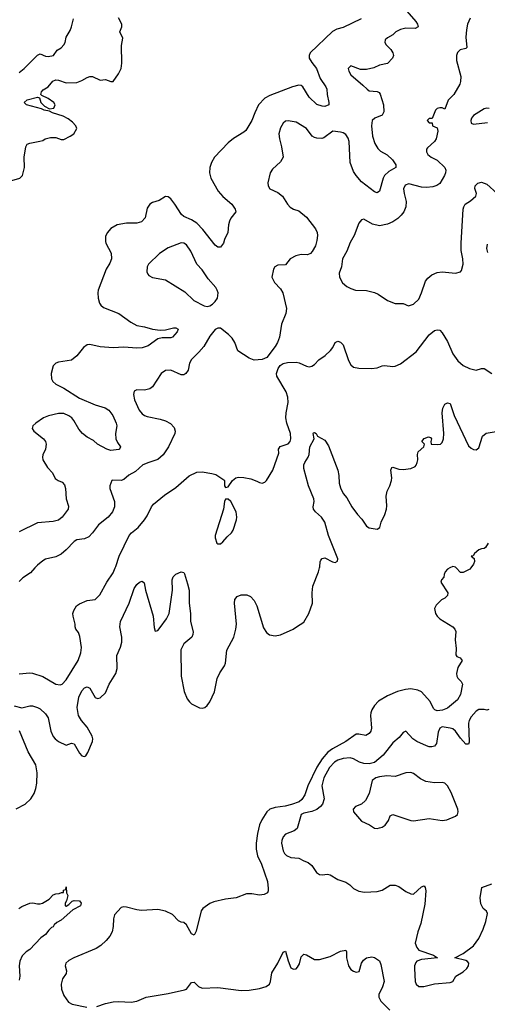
# Model space of a CAD drawing. Header units: inches. Extents: x 1384664 to 1536621, y 460766 to 646467.
# Tile 394 of 488: x 1440933 to 1444515, y 606654 to 614204. Entities that reach past the tile are written whole.
import ezdxf

# ---------------------------------------------------------------- set-up
doc = ezdxf.new("R2010")
doc.units = ezdxf.units.IN
doc.header["$MEASUREMENT"] = 0
doc.layers.add('B4640', color=7, linetype='Continuous')
doc.layers.add('B4641', color=7, linetype='Continuous')

msp = doc.modelspace()

# ---------------------------------------------------------------- linework, layer by layer
at = {"layer": 'B4640', "color": 5}
for points, elevation in [([(1440890, 608943.8), (1440948.4, 608928.4), (1441010, 608943.2), (1441030, 608942), (1441070, 608931.3), (1441090, 608920.3), (1441130, 608882.6), (1441150, 608850.4), (1441171.8, 608750), (1441190, 608706.8), (1441204, 608690), (1441230.5, 608670.5), (1441290, 608640.7), (1441330, 608658), (1441350, 608650.4), (1441390, 608580.5), (1441410, 608560.5), (1441430, 608554), (1441439.1, 608560.9), (1441454.5, 608585.5), (1441489.6, 608670), (1441493.3, 608690), (1441488.2, 608710), (1441450, 608778.7), (1441406.3, 608830), (1441382.6, 608870), (1441372.3, 608930), (1441384.8, 609010), (1441410, 609058), (1441430, 609080.5), (1441450, 609087.7), (1441470, 609077.3), (1441510, 609006.4), (1441530, 608998), (1441550, 609003.6), (1441590, 609042.6), (1441619.3, 609110), (1441668.7, 609190), (1441678.9, 609230), (1441677.8, 609330), (1441706.3, 609393.7), (1441715.4, 609430), (1441716.4, 609470), (1441700.2, 609550), (1441705, 609590), (1441771.7, 609730), (1441810, 609842), (1441830, 609874), (1441850, 609890.7), (1441870, 609898.8), (1441886.8, 609886.8), (1441896.5, 609830), (1441954.7, 609630), (1441962.6, 609542.6), (1441970, 609516), (1441990, 609520.5), (1442010, 609543.8), (1442057.7, 609610), (1442078.2, 609650), (1442103.1, 609830), (1442102, 609910), (1442107.3, 609932.7), (1442130, 609953), (1442170, 609971), (1442190, 609964.7), (1442195.2, 609955.2), (1442219.6, 609879.6), (1442230.3, 609830.3), (1442230.2, 609730), (1442240.9, 609650), (1442242.6, 609590), (1442262, 609510), (1442259.5, 609490), (1442250.4, 609470), (1442190, 609417.6), (1442168.4, 609371.6), (1442170.3, 609170), (1442192.8, 609052.8), (1442216.9, 608996.9), (1442232.9, 608972.9), (1442250, 608957.1), (1442310, 608928), (1442330, 608926), (1442350, 608930.4), (1442370, 608946.7), (1442390, 608972.4), (1442426, 609050), (1442446.4, 609153.6), (1442465.1, 609194.9), (1442501.2, 609250), (1442509.5, 609270.5), (1442518.5, 609370), (1442572.1, 609470), (1442588.6, 609530), (1442594, 609570), (1442578.3, 609730), (1442582, 609758), (1442598.9, 609781.1), (1442630, 609795.3), (1442673.4, 609793.4), (1442700.7, 609780.7), (1442730, 609750.7), (1442750.3, 609710.3), (1442801.1, 609541.1), (1442824.6, 609504.6), (1442847.6, 609487.6), (1442890, 609480.3), (1442931.7, 609488.3), (1443028.7, 609531.3), (1443052, 609550), (1443110, 609583.8), (1443147.6, 609650), (1443175.3, 609730), (1443172.9, 609810), (1443178.6, 609861.4), (1443222, 609970), (1443228.9, 610000)], 720), ([(1441049.8, 610000), (1441016, 609964), (1440956.7, 609923.3), (1440930, 609897)], 740), ([(1440930, 609188.9), (1441010, 609196.4), (1441030, 609194.4), (1441110, 609168.2), (1441210.2, 609110.2), (1441243.8, 609103.8), (1441258.7, 609110), (1441290, 609143.6), (1441381.5, 609290), (1441402.3, 609350), (1441405.6, 609390), (1441394.7, 609474.7), (1441384.1, 609504.1), (1441364, 609530), (1441359, 609550), (1441359, 609570), (1441342.7, 609630), (1441341.2, 609650), (1441347.2, 609672.8), (1441369.2, 609710), (1441390, 609726), (1441450, 609750.6), (1441510, 609758.8), (1441546.5, 609793.5), (1441599.6, 609890), (1441650, 609962.8), (1441665.5, 610000)], 740), ([(1444228.5, 610000), (1444210.3, 609990), (1444193.1, 609970), (1444183.1, 609950), (1444180.5, 609930), (1444162.8, 609910), (1444159.1, 609890), (1444212, 609810), (1444210.4, 609790), (1444190, 609769.3), (1444164.9, 609755.1), (1444124.2, 609715.8), (1444110.5, 609690), (1444119.1, 609650), (1444130.5, 609630), (1444150.4, 609610), (1444250, 609548.9), (1444266.1, 609530), (1444273, 609513), (1444269.5, 609450), (1444277.2, 609382.8), (1444273.7, 609333.7), (1444282.4, 609322.4), (1444306, 609310), (1444321, 609290), (1444290, 609236), (1444279.2, 609190), (1444281.8, 609170), (1444290, 609154.4), (1444314.9, 609130), (1444324.2, 609110), (1444308.5, 609030), (1444286.7, 608990), (1444210, 608924.3), (1444170.7, 608909.3), (1444130, 608905.7), (1444113, 608913), (1444103, 608923), (1444075.9, 608975.9), (1444010, 609049.8), (1443982.2, 609062.2), (1443930, 609072.1), (1443887.4, 609067.4), (1443827.3, 609052.7), (1443750, 609019.8), (1443680.6, 608979.4), (1443650, 608946), (1443630, 608911.6), (1443623.2, 608890), (1443619.7, 608870), (1443628.2, 608771.8), (1443623.6, 608750), (1443610, 608729.7), (1443583.6, 608716.4), (1443530, 608725.6), (1443510, 608724.8), (1443430.5, 608669.5), (1443330, 608613.8), (1443292.5, 608587.5), (1443250, 608537.3), (1443210, 608472.7), (1443139.4, 608330), (1443118.2, 608261.8), (1443095.3, 608224.7), (1443072.4, 608207.6), (1443014.6, 608185.4), (1442967.5, 608172.5), (1442890, 608164.4), (1442850, 608151), (1442825.6, 608130), (1442787.2, 608070), (1442770.1, 608030), (1442754.8, 607965.2), (1442743.9, 607890), (1442744, 607844), (1442753.3, 607793.2), (1442785.8, 607730), (1442830, 607596), (1442836.9, 607543.1), (1442836.7, 607523.3), (1442830.8, 607510), (1442804.4, 607495.6), (1442770, 607491.2), (1442710, 607501.6), (1442670, 607500.9), (1442592, 607470), (1442510, 607460.2), (1442420, 607440), (1442390, 607427.8), (1442334.6, 607390), (1442322.4, 607370), (1442285.3, 607214.7), (1442270, 607185.1), (1442250, 607194), (1442210, 607264.5), (1442190, 607282.9), (1442170, 607283.6), (1442150, 607294), (1442102.6, 607342.6), (1442049.8, 607369.8), (1441990, 607381.5), (1441866.6, 607373.4), (1441830, 607378.4), (1441750, 607399.2), (1441730, 607401.8), (1441710, 607397.3), (1441659.5, 607340.5), (1441651.3, 607310), (1441649.4, 607250), (1441641.6, 607210), (1441623.8, 607176.2), (1441596.2, 607143.8), (1441555.2, 607104.8), (1441518.6, 607081.4), (1441348.1, 607010), (1441308.9, 606990), (1441286.7, 606970), (1441282, 606950), (1441291.4, 606910), (1441290.2, 606890), (1441259.7, 606850), (1441250.9, 606810), (1441254.4, 606770), (1441270, 606722.8), (1441307.7, 606670), (1441336.2, 606656.2), (1441447.6, 606632.4)], 720), ([(1444388.7, 610000), (1444381.5, 609990), (1444330, 609964.4), (1444310, 609966.3), (1444277.2, 610000)], 720), ([(1444525.4, 608914.6), (1444510, 608909), (1444490, 608914), (1444450, 608914), (1444430, 608901.2), (1444390, 608859.5), (1444374.6, 608830), (1444370.2, 608809.8), (1444374.9, 608665.1), (1444370, 608648.7), (1444350, 608649.4), (1444310, 608694), (1444270, 608749.6), (1444250, 608767), (1444231.5, 608771.5), (1444170, 608782), (1444150, 608772.7), (1444139.4, 608740.6), (1444125.1, 608654.9), (1444110, 608634.5), (1444090, 608629.6), (1444070, 608629.7), (1444050, 608636.3), (1443976.2, 608670), (1443945.1, 608690), (1443890, 608749.2), (1443870, 608739), (1443840.6, 608699.4), (1443790, 608660.5), (1443716.3, 608563.7), (1443650, 608509.2), (1443610, 608497.9), (1443570, 608500.4), (1443536.9, 608510), (1443490, 608536.1), (1443464.2, 608544.3), (1443410, 608538.6), (1443370, 608526.1), (1443344.5, 608510), (1443304.8, 608470), (1443262.8, 608390), (1443246.4, 608330), (1443264.6, 608230), (1443251.4, 608190), (1443236.5, 608170), (1443210, 608148.6), (1443170, 608132.2), (1443110, 608119.3), (1443089, 608110), (1443057.2, 608002.8), (1443036.3, 607983.7), (1442970, 607958.7), (1442950, 607938), (1442940.9, 607910), (1442939, 607890), (1442950, 607831), (1442962.4, 607810), (1442976.7, 607796.7), (1443010, 607781.3), (1443070, 607774), (1443110, 607753.4), (1443142.8, 607742.8), (1443170, 607718), (1443206.2, 607666.2), (1443230, 607650.3), (1443250, 607647.7), (1443290, 607652.7), (1443310, 607646), (1443370, 607610.5), (1443430.3, 607590.3), (1443460.7, 607570), (1443490, 607542), (1443530, 607523), (1443573.2, 607513.2), (1443670, 607519.3), (1443709.6, 607530.4), (1443770, 607567.7), (1443810, 607568), (1443838, 607558), (1443890, 607520.7), (1443930, 607501), (1443950, 607498.8), (1444010, 607555.5), (1444030, 607564), (1444039.3, 607550), (1444044.2, 607524.2), (1444037, 607423), (1444005.5, 607274.5), (1443983, 607210), (1443962, 607122), (1443974, 607090), (1443991, 607070), (1444102, 607030), (1444134, 607010), (1444010, 606999.3), (1443975.3, 606984.7), (1443966.1, 606973.9), (1443958, 606950), (1443957.1, 606930), (1443963, 606830), (1443968.8, 606808.8), (1443990, 606791.7), (1444028.6, 606791.4), (1444110, 606812.2), (1444230, 606820.7), (1444251.5, 606830), (1444274, 606870), (1444330, 606903.6), (1444357.7, 606930), (1444369.7, 606950), (1444372, 606970), (1444363.3, 606983.3), (1444350, 606991.5), (1444266, 607010), (1444330, 607043), (1444410, 607102.4), (1444450, 607159.1), (1444482.9, 607230), (1444503.7, 607290), (1444517.2, 607350), (1444509.3, 607369.3), (1444484, 607390), (1444464.2, 607424.2), (1444460.5, 607470), (1444472.7, 607550), (1444550, 607579.1)], 740), ([(1440906, 608154.1), (1440974.2, 608190), (1441019.3, 608230), (1441044.7, 608270), (1441057.2, 608310), (1441063.4, 608350), (1441066, 608430), (1441056.5, 608490), (1440998.9, 608590), (1440932.3, 608752.3)], 720), ([(1440926.9, 607390), (1440950, 607404.2), (1441010.4, 607430.4), (1441032.7, 607432.7), (1441070, 607424), (1441090, 607424), (1441108, 607430), (1441158.4, 607461.6), (1441190, 607494.8), (1441210, 607502.8), (1441236.5, 607503.5), (1441252.7, 607512.7), (1441267.3, 607512.7), (1441268.7, 607530), (1441286, 607534), (1441290, 607554), (1441292, 607510), (1441302, 607490), (1441291, 607449), (1441281, 607430), (1441282, 607410), (1441290, 607406), (1441310, 607418.8), (1441334.8, 607445.2), (1441350, 607450.8), (1441390, 607447.7), (1441403.8, 607430), (1441398.4, 607410), (1441341.1, 607378.9), (1441250, 607299.5), (1441217.3, 607282.7), (1441196.7, 607263.3), (1441190, 607249.7), (1441175.8, 607244.2), (1441156.5, 607223.5), (1441131.8, 607190), (1441096, 607164), (1441010, 607075.8), (1440983.2, 607056.8), (1440953.1, 607026.9), (1440934.2, 606985.8), (1440930.1, 606950), (1440935.3, 606870), (1440930, 606839.3)], 680), ([(1441522.8, 606637.2), (1441590, 606661.5), (1441650, 606673), (1441690, 606676.5), (1441787.9, 606672.1), (1441830, 606678), (1441902, 606710), (1442070, 606736.9), (1442194.9, 606765.1), (1442211.1, 606770), (1442250, 606821.3), (1442270, 606824.9), (1442303.7, 606790), (1442330, 606779.2), (1442450, 606782.4), (1442630, 606760.6), (1442690, 606762.7), (1442770, 606774.5), (1442819.7, 606790), (1442846, 606810), (1442854.8, 606830), (1442863.1, 606896.9), (1442910, 606968.7), (1442950, 607055.5), (1442970, 607061), (1442990, 606986.8), (1443010, 606934), (1443030, 606924), (1443050, 606927.3), (1443061.5, 606938.5), (1443075.3, 606964.7), (1443090, 607018), (1443110, 607038.8), (1443130, 607034), (1443190, 606999.1), (1443230, 606998), (1443310, 607021.6), (1443390, 607063.1), (1443430, 607070.3), (1443437.3, 607057.3), (1443436.5, 607010), (1443450.3, 606950), (1443470, 606921.7), (1443490, 606908.1), (1443510, 606901.5), (1443532.7, 606907.3), (1443551.1, 606970), (1443566.7, 606993.3), (1443590, 607011.4), (1443630, 607018.7), (1443650, 607014.4), (1443690, 606986.8), (1443699.9, 606959.9), (1443725.4, 606830), (1443711.8, 606788.2), (1443684.4, 606730), (1443682.6, 606710), (1443699.4, 606679.4), (1443768.5, 606608.5)], 720)]:
    msp.add_lwpolyline(points, dxfattribs=dict(at, elevation=elevation))
at = {"layer": 'B4640', "color": 5, "elevation": 760}
msp.add_lwpolyline([(1443930, 608433), (1443890, 608429.7), (1443810, 608400.7), (1443745.6, 608405.6), (1443690, 608398.4), (1443660.5, 608390), (1443632.4, 608370), (1443610.2, 608269.8), (1443582.7, 608217.4), (1443551.4, 608188.6), (1443504.7, 608170), (1443487.7, 608150), (1443490.8, 608130), (1443550, 608058.8), (1443611.6, 608031.6), (1443650, 608004.9), (1443670, 608001.6), (1443690, 608006.4), (1443710, 608013.7), (1443731.4, 608028.6), (1443756.9, 608063.1), (1443770, 608098.8), (1443790, 608110.7), (1443930, 608063), (1443950, 608062), (1444070, 608079.3), (1444170, 608063.7), (1444204, 608070), (1444270, 608095.8), (1444287.3, 608110), (1444292.3, 608130), (1444289.6, 608150), (1444238.3, 608278.3), (1444210, 608329.6), (1444190, 608351.3), (1444170, 608355.1), (1444110, 608352.4), (1444043.4, 608363.4), (1444002.8, 608382.8), (1443950, 608424.7)], close=True, dxfattribs=at)
at = {"layer": 'B4641', "color": 5}
for points, elevation in [([(1443897.4, 614270), (1443968, 614190), (1443980.7, 614170), (1443984.7, 614150), (1443962.8, 614137.2), (1443890, 614139.7), (1443850, 614128), (1443814, 614110), (1443790, 614087.8), (1443750, 614065.1), (1443733, 614050), (1443728.7, 614030), (1443741.3, 614010), (1443775.8, 613975.8), (1443791.4, 613950), (1443795.8, 613930), (1443788.7, 613910), (1443750, 613869.2), (1443690, 613854.7), (1443645.8, 613834.2), (1443590, 613821.5), (1443542.8, 613822.8), (1443470, 613849.6), (1443449.2, 613830.8), (1443453.4, 613810), (1443470, 613781.7), (1443562.5, 613702.5), (1443593.4, 613670), (1443610, 613659.7), (1443670, 613654.3), (1443685.5, 613645.5), (1443693.4, 613633.4), (1443719.2, 613550), (1443721.7, 613498.3), (1443708.8, 613471.2), (1443652.1, 613447.9), (1443633.7, 613430), (1443627.1, 613390), (1443635, 613310), (1443654.4, 613254.4), (1443676.5, 613216.5), (1443696, 613196), (1443746.8, 613166.8), (1443788.7, 613130), (1443814, 613090), (1443814.9, 613070), (1443760.1, 613039.9), (1443727.2, 613010), (1443716.9, 612990), (1443690, 612889.2), (1443670, 612876), (1443650, 612883.6), (1443550, 612961), (1443510, 613008.2), (1443490, 613039.6), (1443463.9, 613110), (1443457.1, 613270), (1443450, 613294.5), (1443430, 613324.1), (1443410, 613336.3), (1443390, 613341.8), (1443330.3, 613349.7), (1443262.8, 613297.2), (1443246.6, 613293.4), (1443210, 613295.8), (1443190, 613300.5), (1443172.1, 613312.1), (1443130.8, 613370.8), (1443050, 613417), (1442990, 613429.5), (1442970, 613426.6), (1442950, 613409.4), (1442930, 613376), (1442918.3, 613330), (1442922, 613290), (1442937.4, 613230), (1442950.3, 613149.7), (1442930, 613113.2), (1442870, 613058.4), (1442852, 613030), (1442833.4, 612953.4), (1442836.3, 612930), (1442850, 612906), (1442910, 612879.1), (1442946.8, 612850), (1442984, 612790), (1443005.5, 612765.5), (1443030.3, 612750.3), (1443070, 612738.3), (1443130.3, 612690), (1443199.3, 612599.3), (1443211.1, 612571.1), (1443213.4, 612550), (1443209.1, 612510), (1443198, 612470), (1443174.5, 612425.5), (1443159.3, 612410), (1443138.2, 612401.8), (1443090, 612402.8), (1443047.6, 612392.4), (1443006, 612370), (1442970, 612324.5), (1442910, 612320.7), (1442887.3, 612310), (1442876.3, 612290), (1442865.5, 612230), (1442885.5, 612190), (1442930, 612139.3), (1442947.4, 612110), (1442977.1, 611990), (1442970.4, 611950), (1442937.6, 611870), (1442922, 611770), (1442907.3, 611730), (1442890, 611699), (1442825.2, 611614.8), (1442790, 611597.2), (1442730, 611593.2), (1442690, 611609), (1442605.1, 611665.1), (1442580.9, 611730), (1442561.2, 611761.2), (1442533.2, 611790), (1442470, 611838), (1442450, 611838), (1442430, 611828.7), (1442390, 611777.2), (1442342.6, 611697.4), (1442306.3, 611653.7), (1442250, 611599.3), (1442234.9, 611570), (1442222.4, 611517.6), (1442206, 611490), (1442190, 611482), (1442170, 611480.7), (1442090, 611517.6), (1442050, 611513.3), (1442017.3, 611490), (1441950, 611389.2), (1441930, 611373.2), (1441890, 611362.7), (1441830, 611365.2), (1441810, 611355.3), (1441805.5, 611330), (1441813.4, 611290), (1441848.9, 611210), (1441870, 611183.1), (1441889.3, 611169.3), (1441910, 611161.5), (1442010, 611141.1), (1442050, 611128.4), (1442087.6, 611107.6), (1442117.4, 611077.4), (1442124.9, 611050), (1442122.4, 611030), (1442073.8, 610930), (1442031.7, 610868.3), (1441990, 610831.4), (1441922, 610810), (1441877, 610790), (1441819, 610741), (1441770, 610712.8), (1441730, 610677.2), (1441710, 610671.9), (1441646, 610674), (1441638, 610670), (1441624, 610630), (1441622.8, 610610), (1441659.1, 610510), (1441659.1, 610470), (1441644, 610430), (1441610.8, 610390), (1441536.3, 610330), (1441491.5, 610268.5), (1441461.7, 610238.3), (1441430, 610222.9), (1441370, 610216), (1441350, 610202.7), (1441290, 610139.3), (1441250, 610106.6), (1441210, 610085.1), (1441130, 610066.6), (1441110, 610054.5), (1441070, 610021.6), (1441049.8, 610000)], 740), ([(1440873.2, 612970), (1440934, 612990), (1440953.7, 613010), (1440971.1, 613070), (1440968.5, 613150), (1440979.2, 613230), (1440990.8, 613249.2), (1441010, 613256.9), (1441088.3, 613271.7), (1441110, 613278.4), (1441128.9, 613291.1), (1441170, 613301.6), (1441210, 613299.5), (1441250, 613284.6), (1441270, 613285.2), (1441320.5, 613310), (1441346.6, 613330), (1441369.7, 613370), (1441363.5, 613390), (1441337.9, 613417.9), (1441303.9, 613443.9), (1441265.1, 613465.1), (1441183.7, 613490), (1441162.5, 613502.5), (1441120.9, 613510), (1441099.9, 613519.9), (1440986, 613550), (1440966.6, 613570), (1440989, 613590), (1441070.7, 613610.7), (1441084, 613604), (1441096, 613570), (1441122, 613542), (1441161.5, 613521.5), (1441194.8, 613525.2), (1441204.8, 613550), (1441195, 613570), (1441150, 613600.3), (1441101.6, 613621.6), (1441096, 613630), (1441099.6, 613650), (1441113.5, 613666.5), (1441152, 613690), (1441186.6, 613733.4), (1441210, 613743.1), (1441230, 613741.1), (1441290, 613720.2), (1441370, 613722), (1441410, 613736.9), (1441450, 613761.7), (1441470, 613769), (1441490, 613767.9), (1441550, 613740.2), (1441590, 613745.5), (1441630, 613728.9), (1441650, 613728.8), (1441690.6, 613790), (1441711.1, 613830), (1441716.2, 613870), (1441713.8, 614006.2), (1441723.5, 614063.5), (1441699.7, 614110), (1441714.8, 614150), (1441715.9, 614170), (1441690, 614219.1)], 720), ([(1443549.4, 614210.6), (1443410, 614143.6), (1443363.2, 614130), (1443330, 614113.7), (1443159, 613950), (1443149, 613930), (1443151.2, 613910), (1443170, 613875.6), (1443207.2, 613830), (1443234, 613754), (1443277, 613690), (1443284.4, 613670), (1443288.2, 613630), (1443302, 613570), (1443301, 613550), (1443270, 613539.6), (1443250, 613541.1), (1443210, 613554.7), (1443150, 613610.9), (1443101.1, 613690), (1443090, 613698.7), (1443070, 613703.1), (1443023, 613690), (1442850, 613623.2), (1442810, 613602.2), (1442762.9, 613550), (1442732.9, 613490), (1442710.2, 613430), (1442664.5, 613355.5), (1442650, 613340.7), (1442570, 613291.8), (1442530, 613260.8), (1442425, 613150), (1442403.2, 613110), (1442390.2, 613070), (1442386.7, 613030), (1442396.5, 612990), (1442454.2, 612890), (1442490, 612848), (1442558.7, 612790), (1442583.8, 612750), (1442587.7, 612730), (1442550, 612680.9), (1442539.7, 612660.3), (1442531.4, 612630), (1442527.1, 612572.9), (1442501.4, 612518.6), (1442494, 612490), (1442470, 612459.3), (1442450, 612459.5), (1442430, 612474.5), (1442335, 612595), (1442290, 612643.2), (1442250, 612669.8), (1442190, 612695.1), (1442172.3, 612710), (1442121.4, 612790), (1442090, 612829.7), (1442070, 612844.7), (1442050, 612847.8), (1442001.7, 612818.3), (1441950, 612802.4), (1441930, 612789.8), (1441910, 612758.5), (1441894.6, 612685.4), (1441865.1, 612654.9), (1441830, 612643), (1441750, 612644.9), (1441679.5, 612630), (1441630, 612603.5), (1441602, 612570), (1441590, 612541.2), (1441590, 612502.8), (1441592.8, 612490), (1441633, 612413), (1441636.8, 612370), (1441623.4, 612336.6), (1441596.6, 612290), (1441535.3, 612130), (1441531, 612110), (1441533.7, 612070), (1441544.2, 612030), (1441553.9, 612013.9), (1441576.2, 611996.2), (1441691.3, 611951.3), (1441784.7, 611884.7), (1441830, 611860.2), (1441890, 611850.2), (1441950, 611831.1), (1442010, 611823.6), (1442050, 611825.7), (1442110, 611840.3), (1442130, 611840.5), (1442146.8, 611830), (1442139.1, 611810), (1442102.8, 611770), (1442090, 611764.7), (1442024.7, 611764.7), (1441990, 611757.4), (1441916.3, 611703.7), (1441871.1, 611688.9), (1441830, 611685.6), (1441730, 611693), (1441650, 611689.2), (1441550, 611695.3), (1441470, 611714.1), (1441450, 611709.8), (1441420.7, 611690), (1441370, 611626.6), (1441330, 611593.3), (1441230, 611577.7), (1441210, 611569.7), (1441189.1, 611550), (1441175.2, 611490), (1441176.9, 611450), (1441186.2, 611430), (1441208.9, 611410), (1441270, 611378.2), (1441390, 611300.9), (1441510, 611251.1), (1441587.3, 611227.3), (1441616.4, 611210), (1441646, 611170), (1441672.4, 611110), (1441676.4, 611090), (1441667.7, 611030), (1441670.5, 610990.5), (1441682, 610962), (1441706, 610930), (1441698, 610910), (1441692.3, 610907.7), (1441630, 610901.3), (1441600.9, 610910), (1441530, 610949.8), (1441497.1, 610977.1), (1441450, 611003.4), (1441414.4, 611030), (1441384.8, 611064.8), (1441348.8, 611130), (1441332.8, 611150), (1441310, 611167.2), (1441270, 611184.3), (1441230, 611184.9), (1441153.2, 611166.8), (1441114.4, 611150), (1441056.3, 611110), (1441034, 611090), (1441027.3, 611070), (1441040.7, 611050), (1441115.5, 610990), (1441130.2, 610970.2), (1441135.3, 610950), (1441130.3, 610910), (1441110, 610868.7), (1441106.9, 610850), (1441111.5, 610830), (1441145, 610770), (1441183.2, 610730), (1441205.1, 610685.1), (1441227.7, 610670), (1441258, 610658), (1441277.1, 610637.1), (1441284.5, 610610), (1441290.2, 610530.2), (1441305.7, 610474.3), (1441304.2, 610450), (1441259.3, 610390), (1441230, 610367.7), (1441190, 610355.3), (1441070, 610346.1), (1440930, 610275.9)], 720), ([(1440930, 613799.6), (1440968.2, 613830), (1441070, 613931.3), (1441090, 613940.9), (1441130, 613924), (1441150, 613920.7), (1441192, 613930), (1441219.5, 613970), (1441250.7, 613989.3), (1441271.2, 614010), (1441281.1, 614030), (1441289.8, 614070.2), (1441319.6, 614120.4), (1441330.8, 614149.2), (1441344.7, 614210)], 740), ([(1444384.4, 614215.6), (1444363.1, 614170), (1444355.1, 614124.9), (1444351.1, 614070), (1444358.4, 613990), (1444350, 613982.4), (1444307.8, 613972.2), (1444286.9, 613953.1), (1444278.5, 613930), (1444278.8, 613890), (1444312.5, 613767.5), (1444310.6, 613730), (1444304, 613710), (1444257.1, 613630), (1444213.9, 613586.1), (1444190, 613519), (1444170, 613529), (1444150, 613529), (1444130, 613522), (1444118, 613510), (1444092.7, 613447.3), (1444070, 613446), (1444054, 613430), (1444070, 613414), (1444092.7, 613412.7), (1444094, 613390), (1444130, 613374), (1444134.8, 613350), (1444123, 613290), (1444110.3, 613270), (1444057.4, 613222.6), (1444048.8, 613210), (1444048.8, 613190), (1444059.5, 613170), (1444086, 613150), (1444130, 613126.3), (1444188.5, 613070), (1444196.5, 613050), (1444195.2, 613030), (1444187.7, 613010), (1444150, 612948.3), (1444127.9, 612932.1), (1444097.5, 612922.5), (1444050, 612917.2), (1444010, 612920.2), (1443914.5, 612945.5), (1443885, 612935), (1443872.6, 612907.4), (1443877.6, 612870), (1443894, 612810), (1443891.8, 612770), (1443874.8, 612730), (1443856, 612704), (1443830, 612678.6), (1443790, 612653.6), (1443750, 612636.8), (1443690, 612622.8), (1443635.2, 612635.2), (1443570, 612675.1), (1443550, 612669.3), (1443530, 612644), (1443494, 612550), (1443465.1, 612494.9), (1443438.4, 612430), (1443404.4, 612370), (1443399.1, 612310), (1443380.7, 612259.3), (1443382, 612230), (1443406.8, 612186.8), (1443439, 612159), (1443470, 612142), (1443504.7, 612130), (1443590, 612127), (1443651.7, 612111.7), (1443678.5, 612098.6), (1443750, 612050.6), (1443807.9, 612027.9), (1443870, 612026.8), (1443910, 612010.8), (1443950, 612024), (1443990, 612061), (1444011.1, 612108.9), (1444041.3, 612198.7), (1444058.3, 612221.7), (1444090, 612248.4), (1444130, 612265.3), (1444170, 612270.4), (1444270, 612261), (1444308.9, 612271.1), (1444318, 612282), (1444329.4, 612330.6), (1444327.6, 612370), (1444315.5, 612435.5), (1444314, 612490), (1444330, 612750.8), (1444333.8, 612770), (1444345, 612790), (1444386.1, 612813.9), (1444427.3, 612850), (1444432.4, 612870), (1444420.3, 612910), (1444422.7, 612930), (1444441.6, 612950), (1444470, 612957.3), (1444510, 612942.3), (1444590.1, 612870.1)], 760), ([(1444530, 613522.9), (1444510, 613525.1), (1444490, 613520.7), (1444410, 613469.3), (1444393.4, 613450), (1444388, 613430), (1444391.3, 613410), (1444410, 613403.8), (1444516.3, 613416.3)], 780), ([(1444519.7, 612419.7), (1444510.7, 612450), (1444516.2, 612483.8)], 740), ([(1441665.5, 610000), (1441670, 610010.8), (1441694.6, 610090), (1441772.2, 610247.8), (1441790, 610270.3), (1441839.7, 610310), (1441890, 610368.7), (1441910, 610400.4), (1441942.7, 610470), (1441958, 610490), (1442042, 610558), (1442130, 610616.5), (1442230, 610705.5), (1442290, 610734), (1442330, 610736.5), (1442405.2, 610725.2), (1442436.1, 610716.1), (1442496.3, 610676.3), (1442501, 610670), (1442502.8, 610630), (1442510, 610618), (1442530, 610622), (1442564, 610670), (1442589.7, 610690.3), (1442610, 610697.1), (1442650, 610694.9), (1442703, 610683), (1442750, 610666.8), (1442770, 610654.8), (1442790, 610650.7), (1442810, 610657.3), (1442822.7, 610670), (1442871.8, 610750), (1442918.9, 610881.1), (1442916.2, 610910), (1442920.1, 610919.9), (1442928.5, 610931.5), (1442990, 610952.6), (1443005.6, 610970), (1443008.9, 610990), (1443007.2, 611030), (1442979.8, 611110), (1442972.3, 611150), (1442973.3, 611190), (1442988.8, 611270), (1442987.8, 611310), (1442973.1, 611350), (1442902, 611470), (1442901.1, 611490), (1442912.6, 611530), (1442928.6, 611551.4), (1442950, 611567.2), (1442983.7, 611576.3), (1443050, 611578), (1443073.2, 611573.2), (1443130, 611546.3), (1443150, 611543.1), (1443170, 611547.2), (1443190, 611560.3), (1443223.9, 611596.1), (1443272, 611628), (1443313.3, 611666.7), (1443331.1, 611690), (1443350, 611727.7), (1443370, 611739.3), (1443390, 611730.4), (1443410.2, 611710.2), (1443451.5, 611591.5), (1443470, 611557.3), (1443490, 611539.1), (1443530, 611532.2), (1443628.3, 611528.3), (1443670, 611533.7), (1443710, 611550.3), (1443727.3, 611552.7), (1443790, 611544.9), (1443810, 611547), (1443850, 611564.4), (1443970, 611658.2), (1444070, 611786.5), (1444110, 611819.6), (1444130, 611827), (1444150, 611822.4), (1444170, 611803), (1444210, 611735.5), (1444250, 611643.1), (1444290, 611588.5), (1444330, 611553), (1444378, 611530), (1444430, 611515.5), (1444470, 611530.4), (1444490, 611530.4), (1444550, 611490.4)], 740), ([(1443228.9, 610000), (1443231.2, 610010), (1443233.3, 610046.7), (1443239.1, 610060.9), (1443250, 610073.4), (1443270, 610077.1), (1443330, 610046), (1443350, 610042), (1443366.8, 610053.2), (1443371, 610069), (1443297.3, 610250), (1443269.8, 610350), (1443244.4, 610390), (1443198, 610430), (1443182.4, 610450), (1443180.8, 610470), (1443189, 610510), (1443186.5, 610530), (1443144.5, 610630), (1443110, 610762), (1443109.8, 610790), (1443116.9, 610810), (1443143.5, 610850), (1443149.8, 610870), (1443154.8, 610930), (1443187.6, 610990), (1443181.2, 611030), (1443184.5, 611035.5), (1443190, 611038.8), (1443204.7, 611030), (1443214.8, 611010), (1443270, 610978.9), (1443297.6, 610937.6), (1443371, 610750), (1443377.8, 610710), (1443379, 610650), (1443390, 610614.4), (1443410, 610572.2), (1443437.7, 610537.7), (1443475.9, 610470), (1443521.1, 610410), (1443554.3, 610374.3), (1443590, 610321.3), (1443610, 610308.5), (1443670, 610297.3), (1443691.8, 610310), (1443701.3, 610350), (1443729.7, 610410), (1443741.7, 610450), (1443744.4, 610475.6), (1443739.8, 610550), (1443748.6, 610590), (1443768.9, 610631.1), (1443781, 610670), (1443783.1, 610690), (1443776, 610750), (1443784, 610770), (1443790, 610774), (1443837.3, 610757.3), (1443870, 610754), (1443930, 610763.8), (1443961, 610779), (1443971, 610789), (1443978, 610810), (1443981.7, 610830), (1443979.8, 610870), (1443984.8, 610890), (1444027.6, 610930), (1444034, 610950), (1444012.3, 610970), (1444030, 610993.7), (1444065.5, 611005.5), (1444079.9, 610999.9), (1444088, 610990), (1444081.6, 610970), (1444084.7, 610950), (1444134.5, 610945.5), (1444155.3, 610950), (1444170, 610961), (1444179.7, 610990), (1444181, 611030), (1444169.7, 611190.3), (1444175.1, 611224.9), (1444190, 611254.8), (1444210, 611266.8), (1444230, 611261), (1444261.6, 611170), (1444370, 610937.3), (1444390, 610918), (1444410, 610907.7), (1444430, 610904.9), (1444450, 610920.7), (1444478.6, 611010), (1444506.4, 611033.6), (1444643.6, 611056.4)], 720), ([(1444521.7, 610190), (1444502, 610158), (1444491, 610150), (1444470, 610147.8), (1444450, 610139.2), (1444416.3, 610110), (1444406.7, 610093.3), (1444392, 610090), (1444413.4, 610073.4), (1444415.6, 610050), (1444410, 610029.7), (1444388.7, 610000)], 720), ([(1444277.2, 610000), (1444270, 610007.3), (1444250, 610011.8), (1444228.5, 610000)], 720)]:
    msp.add_lwpolyline(points, dxfattribs=dict(at, elevation=elevation))
at = {"layer": 'B4641', "color": 5, "elevation": 740}
for points in [[(1442170, 612493.6), (1442070, 612453.7), (1442003, 612410), (1441920.7, 612330), (1441910.6, 612310), (1441906.8, 612270), (1441913.4, 612253.4), (1441923.4, 612243.4), (1441950, 612228), (1442051, 612210), (1442197.5, 612117.5), (1442266.8, 612050), (1442346, 612010), (1442370, 612005.5), (1442390, 612010.6), (1442410, 612024), (1442430, 612044), (1442447, 612070), (1442453, 612110), (1442446.3, 612130), (1442434.7, 612150), (1442377, 612217), (1442330, 612287), (1442289.8, 612329.7), (1442244.2, 612430), (1442210, 612478.4), (1442190, 612491.6)], [(1442530, 610528.7), (1442510, 610528.7), (1442500.7, 610510), (1442494, 610450), (1442430.4, 610250), (1442430.4, 610230), (1442444, 610190), (1442450, 610184), (1442470, 610185.5), (1442490, 610200.5), (1442521.5, 610238.5), (1442555.6, 610270), (1442567.8, 610290), (1442594.3, 610370), (1442597.4, 610390), (1442591, 610431), (1442550, 610508.7)]]:
    msp.add_lwpolyline(points, close=True, dxfattribs=at)

doc.saveas('drawing.dxf')
